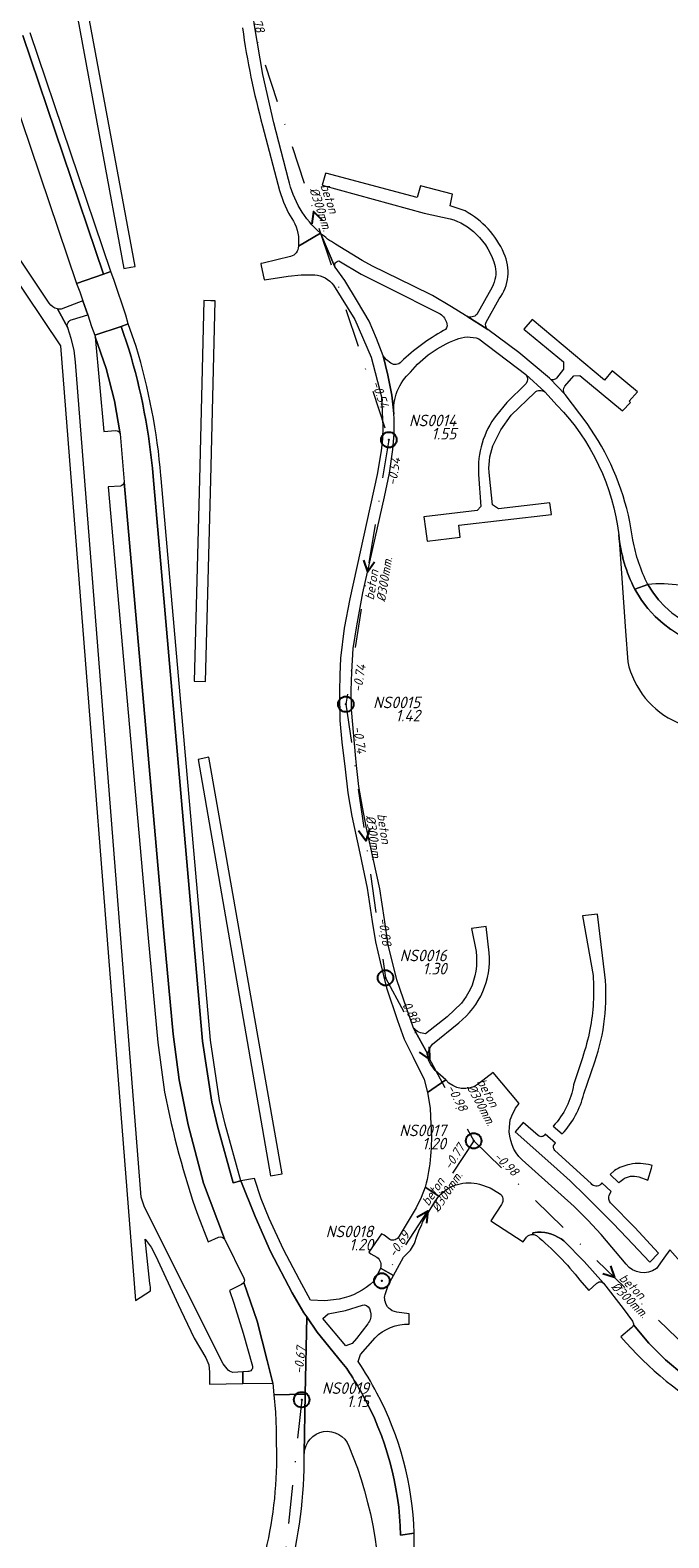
# Model space of a CAD drawing. Extents: x 148869 to 161638, y 453607 to 469810.
# Tile 671 of 1056: x 153554 to 153636, y 468259 to 468453. Entities that reach past the tile are written whole.
import ezdxf
from ezdxf.enums import TextEntityAlignment as Align

# ---------------------------------------------------------------- set-up
doc = ezdxf.new("R2010")
doc.units = 0
doc.header["$PDMODE"] = 32
doc.header["$PDSIZE"] = 2
doc.linetypes.add('RI-VWA', pattern=[11, 5, -3, 0, -3])
doc.layers.get('0').update_dxf_attribs({"linetype": 'CONTINUOUS'})
for name, color, linetype in [('B-OI-RI-BOB-T18-niet meenemen', 252, 'CONTINUOUS'), ('B-OI-RI-DIAMETER-T18-niet meenemen', 252, 'CONTINUOUS'), ('B-OI-RI-MATERIAAL-T18-niet meenemen', 252, 'CONTINUOUS'), ('B-OI-RI-STROOMRICHTING-S-niet meenemen', 252, 'CONTINUOUS'), ('B-OI-RI-VWA_PUTDEKSELHOOGTE-T25-niet meenemen', 252, 'CONTINUOUS'), ('gs dwa', 252, 'CONTINUOUS')]:
    doc.layers.add(name, color=color, linetype=linetype)
for name, color, linetype, lineweight in [('B-OI-RI-VWA_TRANSPORTLEIDING-G-niet meenemen', 252, 'RI-VWA', 18), ('B-RO-VH-VERHARDING_ASFALT-GV', 251, 'CONTINUOUS', 18), ('B-RO-VH-VERHARDING_HALFVERHARDING_GRIND-GV', 251, 'CONTINUOUS', 18), ('B-RO-VH-VERHARDING_STRAATBAKSTEEN-GV', 251, 'CONTINUOUS', 18), ('B-RO-VH-VERHARDING_TEGEL_RUBBER-GV', 251, 'CONTINUOUS', 18)]:
    doc.layers.add(name, color=color, linetype=linetype, lineweight=lineweight)
doc.styles.add('iso15', font='ISO.shx', dxfattribs={"oblique": 15})
doc.styles.add('NLCS-ISO-M750_CURSIEF', font='NLCS-ISO.ttf', dxfattribs={"oblique": 15})

# ---------------------------------------------------------------- blocks, each defined once
blk = doc.blocks.new('ACMAP_ANN_TEMPLATE_diam')
at = {"color": 0, "linetype": 'ByBlock', "style": 'iso15', "oblique": 15}
blk.add_attdef('diam', (0.5, -1.3), '', height=1.2, dxfattribs=at)
blk = doc.blocks.new('ACMAP_ANN_TEMPLATE_mat')
at = {"color": 0, "linetype": 'ByBlock', "style": 'iso15', "oblique": 15}
blk.add_attdef('mat', (0.5, 0.2), '', height=1.2, dxfattribs=at)
blk = doc.blocks.new('ACMAP_ANN_TEMPLATE_nap-l')
at = {"color": 0, "linetype": 'ByBlock', "style": 'iso15', "oblique": 15}
blk.add_attdef('nap-l', (3.3, 0.2), '', height=1.2, dxfattribs=at)
blk = doc.blocks.new('ACMAP_ANN_TEMPLATE_nap-r')
at = {"color": 0, "linetype": 'ByBlock', "style": 'iso15', "oblique": 15}
blk.add_attdef('nap-r', text='', height=1.2, dxfattribs=at).set_placement((-4.1, 0.2), align=Align.RIGHT)
blk = doc.blocks.new('ACMAP_ANN_TEMPLATE_puth-dwa')
at = {"color": 0, "linetype": 'ByBlock', "style": 'iso15', "oblique": 15}
blk.add_attdef('puth-dwa', text='', height=1.5, dxfattribs=at).set_placement((2.7, 1), align=Align.RIGHT)
blk = doc.blocks.new('ACMAP_ANN_TEMPLATE_putnr-dwa')
at = {"color": 0, "linetype": 'ByBlock', "style": 'iso15', "oblique": 15}
blk.add_attdef('putnr-dwa', text='', height=1.5, dxfattribs=at).set_placement((2.7, 2.7), align=Align.RIGHT)

msp = doc.modelspace()

# ---------------------------------------------------------------- linework, layer by layer
at = {"layer": 'B-OI-RI-STROOMRICHTING-S-niet meenemen'}
for points in [[(153591.41, 468428.8), (153590.28, 468429.95), (153590.04, 468428.35)], [(153596.75, 468384.9), (153597.23, 468383.36), (153598.17, 468384.67)], [(153597.51, 468350.11), (153597.01, 468348.59), (153596.09, 468349.91)], [(153605.22, 468321.98), (153605.27, 468320.37), (153603.95, 468321.29)], [(153603.64, 468299.98), (153605.04, 468300.79), (153604.85, 468299.19)], [(153628.64, 468293.69), (153629.17, 468292.17), (153627.64, 468292.66)]]:
    msp.add_lwpolyline(points, dxfattribs=at)
at = {"layer": 'B-OI-RI-VWA_TRANSPORTLEIDING-G-niet meenemen'}
for p, q in [((153580.54, 468459.44), (153600.01, 468400.45)), ((153600.01, 468400.45), (153594.44, 468366.27)), ((153594.44, 468366.27), (153599.57, 468330.9)), ((153599.57, 468330.9), (153610.97, 468309.84)), ((153610.97, 468309.84), (153599.1, 468291.74)), ((153610.97, 468309.84), (153647.38, 468274.5)), ((153588.74, 468276.37), (153583.63, 468228.33))]:
    msp.add_line(p, q, dxfattribs=at)
at = {"layer": 'B-RO-VH-VERHARDING_ASFALT-GV', "flags": 128}
for points in [[(153546.32, 468506.35), (153546.32, 468506.34), (153546.35, 468500.65), (153546.35, 468500.63), (153546.35, 468500.61), (153546.59, 468459.24), (153559.65, 468420.66), (153563.14, 468421.86), (153552.7, 468452.72)], [(153587.03, 468434.1), (153585.15, 468441.41), (153583.71, 468447.66), (153582.63, 468453.98), (153581.98, 468458.76)], [(153552.7, 468452.72), (153563.14, 468421.86), (153564.09, 468422.19), (153553.64, 468453.05)], [(153583.69, 468441.03), (153585.89, 468432.66), (153586.4, 468431.16), (153587.05, 468429.72), (153587.67, 468428.72)], [(153604.09, 468433.29), (153603.67, 468431.77), (153591.86, 468434.91), (153591.84, 468434.87), (153591.39, 468433.37), (153604.57, 468429.75), (153607.94, 468429.01)], [(153609.85, 468430.02), (153607.93, 468430.67), (153608.22, 468432.21), (153604.09, 468433.29)], [(153605.05, 468321.04), (153603.19, 468324.41), (153601.05, 468330.64), (153600.74, 468331.88), (153599.9, 468335.13), (153599.44, 468338.45), (153598.82, 468342.4), (153597.99, 468346.32), (153597.12, 468350.25), (153596.6, 468352.95), (153596.14, 468355.65), (153595.86, 468357.98), (153595.72, 468359.24), (153595.19, 468365.58), (153595.15, 468368.03), (153595.21, 468370.47), (153595.41, 468373.45), (153595.85, 468376.4), (153596.64, 468380.65), (153599.46, 468393.09), (153600.07, 468396.13), (153600.53, 468399.19), (153600.7, 468401.22), (153600.71, 468403.24), (153600.71, 468403.25), (153600.65, 468403.74), (153600.59, 468404.29), (153600.37, 468406.22), (153599.89, 468408.82), (153599.29, 468411.3), (153598.4, 468413.54), (153597.44, 468415.76), (153595.96, 468418.31), (153594.33, 468421.05), (153593.05, 468422.75), (153593.04, 468422.77), (153593.03, 468422.79), (153591.17, 468427.14), (153588.32, 468425.47)], [(153588.32, 468425.47), (153591.17, 468427.14)], [(153591.17, 468427.14), (153593.03, 468422.79)], [(153609.9, 468416.52), (153608.1, 468417.63), (153605.66, 468419.1), (153603.1, 468420.34), (153597.88, 468422.87), (153596.56, 468423.62), (153593.09, 468425.74)], [(153587.3, 468424.14), (153583.78, 468423.29), (153583.47, 468423.23), (153583.52, 468422.95), (153583.83, 468421.33)], [(153593.56, 468423.56), (153596.42, 468421.87), (153599.79, 468420.18), (153606.63, 468416.72)], [(153583.83, 468421.33), (153583.92, 468421.12), (153586.98, 468421.58), (153588.69, 468421.78), (153590.42, 468421.76)], [(153592.86, 468420.42), (153595.6, 468416.01), (153597.72, 468411.13), (153599.07, 468405.99), (153599.23, 468402.1), (153599.17, 468400.56), (153599, 468399.02), (153598.51, 468395.98), (153594.97, 468379.88), (153594.25, 468376.08), (153593.77, 468372.23), (153593.67, 468370.08), (153593.61, 468367.93), (153593.68, 468364.16), (153593.91, 468361.38), (153594.37, 468357.87), (153594.71, 468354.82), (153595.21, 468351.8), (153596.25, 468347), (153597.2, 468342.49), (153597.86, 468338.18), (153598.28, 468335.55), (153598.9, 468332.96), (153599.71, 468329.62), (153601.13, 468325.38), (153602, 468322.96), (153603.15, 468320.66), (153604.55, 468317.75), (153605.01, 468316.1), (153607.35, 468317.74), (153606, 468318.94), (153605.43, 468319.68)], [(153613.35, 468420.17), (153611.38, 468416.66)], [(153612.59, 468415.64), (153614.26, 468418.66)], [(153566.41, 468412.17), (153565.4, 468415.1), (153562, 468413.95), (153562.06, 468413.77), (153563.46, 468409.67), (153564.54, 468405.47), (153565.27, 468401.2)], [(153567.36, 468412.49), (153566.34, 468415.42), (153565.4, 468415.1), (153566.41, 468412.17)], [(153620.76, 468408.4), (153616.78, 468411.72), (153612.79, 468414.7), (153610.09, 468416.41), (153610.07, 468416.41)], [(153610.09, 468416.41), (153612.79, 468414.7)], [(153622.73, 468407.39), (153623.9, 468408.7), (153624.68, 468408.74), (153630.2, 468404.2), (153631.23, 468405.28), (153631.07, 468405.42), (153632.12, 468406.65), (153628.88, 468409.36), (153627.86, 468408.15), (153618.52, 468415.98), (153617.44, 468414.76), (153622.56, 468410.51), (153622.59, 468409.58), (153621.65, 468408.43)], [(153562.06, 468413.77), (153563.19, 468401.53), (153564.68, 468401.66)], [(153565.27, 468401.2), (153564.54, 468405.47), (153563.46, 468409.67), (153562.06, 468413.77)], [(153611.63, 468413.49), (153617.71, 468408.88), (153620.18, 468406.63), (153621.77, 468404.89)], [(153600.26, 468410.36), (153599.68, 468410.77), (153599.29, 468411.3), (153599.89, 468408.82), (153600.37, 468406.22), (153600.59, 468404.29), (153600.65, 468403.74)], [(153617.72, 468407.68), (153615.24, 468405.27), (153613.9, 468403.64)], [(153620.18, 468406.63), (153617.71, 468408.88)], [(153625.62, 468402.55), (153622.77, 468406.32), (153622.75, 468406.34), (153620.84, 468408.32)], [(153620.84, 468408.32), (153622.75, 468406.34)], [(153613.46, 468399.65), (153614.49, 468401.72), (153615.8, 468403.63), (153618.87, 468406.57)], [(153565.27, 468401.2), (153565.79, 468395.03), (153565.79, 468395.01), (153565.79, 468394.99), (153570.99, 468336.18), (153572.14, 468323.64), (153572.91, 468317.73), (153574.06, 468311.9), (153576.05, 468304.37), (153578.77, 468297.16), (153578.78, 468297.14), (153578.82, 468297.08), (153581.27, 468292.1)], [(153569.56, 468395.72), (153575.94, 468322.72), (153577.13, 468314.84), (153577.87, 468311.72), (153579.9, 468304.4), (153580.86, 468304.67), (153578.84, 468311.97), (153578.12, 468315.03), (153576.94, 468322.84), (153570.59, 468395.45), (153570.56, 468395.81)], [(153581.28, 468291.53), (153582.99, 468286.54), (153584.27, 468281.43), (153585.03, 468278.53), (153585.16, 468277), (153589.21, 468277.07), (153589.39, 468287.07), (153589.04, 468287.6), (153587.52, 468290.21), (153584.73, 468295.52), (153582.71, 468300.06), (153580.86, 468304.67), (153579.9, 468304.4), (153577.87, 468311.72), (153577.13, 468314.84), (153575.94, 468322.72), (153569.56, 468395.72)], [(153611.61, 468395.98), (153611.88, 468391.84), (153611.43, 468391.29), (153604.54, 468390.48), (153604.75, 468388.93), (153604.96, 468387.35), (153609.22, 468387.84)], [(153609.22, 468387.84), (153609.04, 468389.41), (153621.04, 468390.77), (153620.82, 468392.29), (153614.16, 468391.54), (153613.41, 468392.05), (153612.99, 468395.78)], [(153565.34, 468394.47), (153563.72, 468394.38), (153568.89, 468336.02), (153570.17, 468322.55), (153571.02, 468316.13)], [(153578.77, 468297.16), (153576.05, 468304.37), (153574.06, 468311.9), (153572.91, 468317.73), (153572.14, 468323.64), (153570.99, 468336.18), (153565.79, 468394.99)], [(153631.55, 468387.5), (153631.14, 468389.84)], [(153629.72, 468388.16), (153630.58, 468375.72)], [(153636.58, 468378.09), (153635.68, 468378.9), (153634.86, 468379.78), (153634.13, 468380.74), (153633.48, 468381.76), (153631.79, 468381.12), (153632.65, 468379.71), (153633.48, 468378.62), (153634.41, 468377.61), (153635.43, 468376.7), (153636.46, 468375.93)], [(153631.79, 468381.12), (153633.48, 468381.76)], [(153653.8, 468371.32), (153650.77, 468371.27), (153648.65, 468371.28), (153646.37, 468371.53), (153644.65, 468371.89), (153642.88, 468372.42), (153641.17, 468373.09), (153639.48, 468373.92), (153639.2, 468374.11), (153636.46, 468375.93), (153635.43, 468376.7), (153634.41, 468377.61), (153633.48, 468378.62), (153632.65, 468379.71), (153631.79, 468381.12)], [(153630.58, 468375.72), (153630.87, 468371.74)], [(153626.95, 468339.15), (153625.02, 468338.93), (153625.01, 468338.93), (153626.39, 468331.22)], [(153627.92, 468331.29), (153626.95, 468339.15)], [(153612.97, 468334.15), (153612.59, 468337.52), (153610.67, 468337.29), (153611.27, 468334.29)], [(153610.5, 468329.39), (153610, 468328.48), (153609.4, 468327.65), (153607.56, 468325.88), (153604.75, 468323.68)], [(153603.19, 468324.41), (153605.05, 468321.04)], [(153605.66, 468322.31), (153609.04, 468325.08)], [(153625.01, 468320.58), (153623.88, 468317.09)], [(153625.19, 468315.91), (153626.61, 468320.06)], [(153607.35, 468317.74), (153605.01, 468316.1), (153605.35, 468314.04), (153605.44, 468311.96)], [(153615.58, 468311.6), (153615.66, 468312.53), (153616.04, 468313.38), (153616.32, 468313.92), (153616.39, 468314.05), (153616.83, 468314.67), (153613.48, 468318.66), (153611.61, 468317.19)], [(153619.32, 468310.54), (153617.38, 468312.21), (153616.33, 468311), (153621.33, 468306.57), (153623.43, 468304.67), (153625.47, 468302.7), (153628.97, 468299.17), (153630.76, 468297.28), (153633.71, 468294.17), (153634.83, 468295.3), (153631.8, 468298.63), (153628.64, 468301.83)], [(153621.54, 468309.52), (153620.19, 468310.68)], [(153621.24, 468311.74), (153622.41, 468310.73)], [(153626.13, 468304.32), (153621.44, 468308.6)], [(153630.66, 468293.88), (153627.42, 468297.74), (153625.72, 468299.58), (153623.96, 468301.35), (153617.21, 468307.37)], [(153629.15, 468305.99), (153628.61, 468305.48), (153629.74, 468304.4), (153629.91, 468304.56), (153630.22, 468304.85)], [(153632.3, 468305.18), (153633.45, 468304.76), (153633.94, 468306.3), (153634.05, 468306.64), (153633.89, 468306.68)], [(153593.59, 468289.39), (153591.74, 468289.15), (153589.88, 468289.24), (153588.46, 468291.86), (153586.4, 468295.78), (153584.55, 468299.8), (153583.52, 468302.35), (153582.63, 468304.96), (153580.86, 468304.67), (153582.71, 468300.06), (153584.73, 468295.52), (153587.52, 468290.21), (153589.04, 468287.6), (153589.39, 468287.07), (153590.74, 468285.1), (153593.95, 468281.2), (153594.58, 468280.43), (153594.91, 468279.85)], [(153611.73, 468304.23), (153613.08, 468303.76), (153614.32, 468303.04)], [(153628.46, 468302.81), (153628.73, 468303.27), (153627.53, 468304.39), (153627.4, 468304.24)], [(153598.92, 468293.38), (153600.6, 468292.43), (153601.88, 468294.79), (153602.79, 468295.72), (153603.34, 468296.56), (153603.61, 468297.53), (153603.97, 468298.42), (153604.25, 468298.97), (153604.36, 468299.34), (153605.94, 468301.96), (153606.48, 468302.69), (153604.71, 468303.85), (153604.19, 468302.49), (153603.52, 468301.19), (153601.32, 468297.51)], [(153604.71, 468303.85), (153606.48, 468302.69)], [(153575.31, 468300.21), (153576.64, 468296.77), (153578.01, 468297.39)], [(153614.54, 468301.62), (153613.17, 468299.49), (153617.36, 468296.78), (153617.77, 468297.39)], [(153600.13, 468297.07), (153599.41, 468297.66), (153599.06, 468297.82), (153597.41, 468295.45), (153597.68, 468295.24), (153598.47, 468294.78)], [(153627.72, 468291.44), (153625.26, 468294.25), (153622.62, 468296.89), (153622.25, 468297.16), (153621.86, 468297.4), (153621.45, 468297.6), (153621.03, 468297.77), (153620.59, 468297.89), (153620.14, 468297.97), (153619.69, 468298.02), (153619.23, 468298.02), (153618.6, 468297.96), (153618.61, 468297.74)], [(153618.61, 468297.74), (153618.6, 468297.96), (153619.23, 468298.02), (153619.69, 468298.02), (153620.14, 468297.97), (153620.59, 468297.89), (153621.03, 468297.77), (153621.45, 468297.6), (153621.86, 468297.4), (153622.25, 468297.16), (153622.62, 468296.89), (153625.26, 468294.25), (153627.72, 468291.44)], [(153638.18, 468289.34), (153638.46, 468290.11), (153638.84, 468290.83), (153639.67, 468291.95), (153636.31, 468295.75), (153635.55, 468294.69), (153634.57, 468293.34)], [(153599.53, 468289.99), (153599.97, 468291.28), (153600.6, 468292.43), (153598.92, 468293.38), (153598.91, 468293.35), (153598.07, 468291.71)], [(153581.8, 468280.01), (153581.14, 468279.98), (153581.14, 468279.48), (153581.15, 468278.98), (153581.15, 468278.48), (153585.03, 468278.53), (153584.27, 468281.43), (153582.99, 468286.54), (153581.28, 468291.53), (153581.15, 468291.38), (153580.98, 468291.27), (153579.41, 468290.47), (153579.97, 468288.85), (153581.2, 468284.96), (153582.37, 468280.7)], [(153624.69, 468291.81), (153625.86, 468290.5)], [(153625.86, 468290.5), (153626.89, 468291.42)], [(153627.72, 468291.44), (153630.29, 468288.18), (153631.48, 468286.51)], [(153597.27, 468286.19), (153595.84, 468284.27), (153595.27, 468283.65), (153594.44, 468283.36), (153591.47, 468286.89), (153592.17, 468287.48), (153594.41, 468287.89), (153596.58, 468288.59)], [(153602.63, 468286.15), (153602.62, 468287.47), (153601.04, 468287.69), (153600.73, 468287.76), (153600.44, 468287.88), (153600.17, 468288.06), (153600.05, 468288.16), (153599.84, 468288.39), (153599.67, 468288.66), (153599.6, 468288.8), (153599.51, 468289.1), (153599.5, 468289.14)], [(153594.91, 468279.85), (153594.58, 468280.43), (153593.95, 468281.2), (153590.74, 468285.1), (153589.39, 468287.07), (153589.21, 468277.07), (153589.08, 468269.44)], [(153597.49, 468288.16), (153597.65, 468287.69)], [(153631.6, 468286.05), (153631.53, 468285.85), (153631.39, 468285.69), (153629.98, 468284.52)], [(153631.6, 468286.05), (153633.58, 468283.7), (153635.75, 468281.52), (153638.1, 468279.53)], [(153652.1, 468268.94), (153652.44, 468270.28), (153652.46, 468270.52), (153652.46, 468270.77), (153652.43, 468271.01), (153652.39, 468271.25), (153652.33, 468271.49), (153652.24, 468271.72), (153652.01, 468272.15), (153651.86, 468272.35), (153651.7, 468272.53), (153651.52, 468272.7), (153651.33, 468272.85), (153651.12, 468272.99), (153650.69, 468273.2), (153648.88, 468273.74), (153646.01, 468274.84), (153643.24, 468276.18), (153640.6, 468277.75), (153638.1, 468279.53), (153635.75, 468281.52), (153633.58, 468283.7), (153631.6, 468286.05)], [(153596.04, 468281.3), (153596.34, 468282.23), (153598.22, 468284.36)], [(153589.08, 468269.44), (153589.21, 468277.07), (153585.16, 468277), (153585.37, 468274.77), (153585.46, 468272.53), (153585.48, 468267.9)], [(153589.07, 468269.33), (153589.08, 468269.36), (153589.08, 468269.44)], [(153597.39, 468227.91), (153598.92, 468231.2), (153600.13, 468234.62), (153601.18, 468237.41), (153603.19, 468237.27), (153603.28, 468259.14), (153601.53, 468258.88)], [(153601.53, 468258.88), (153603.28, 468259.14)]]:
    msp.add_lwpolyline(points, dxfattribs=at)
at = {"layer": 'B-RO-VH-VERHARDING_ASFALT-GV'}
for points in [[(153581.09, 468453.69, 0.032378), (153583.69, 468441.03)], [(153591.17, 468427.14, -0.157979), (153587.03, 468434.1)], [(153587.67, 468428.72, -0.152795), (153588.32, 468425.47)], [(153607.94, 468429.01, -0.127938), (153611.3, 468427.04)], [(153614.87, 468424.56, 0.168749), (153609.85, 468430.02)], [(153593.09, 468425.74, -0.04491), (153591.17, 468427.14)], [(153611.3, 468427.04, -0.13391), (153613.75, 468422.86)], [(153588.32, 468425.47, -0.349552), (153587.3, 468424.14)], [(153593.03, 468422.79, -0.482901), (153593.56, 468423.56)], [(153613.75, 468422.86, -0.16415), (153613.35, 468420.17)], [(153614.26, 468418.66, 0.279883), (153614.87, 468424.56)], [(153590.42, 468421.76, -0.225101), (153592.86, 468420.42)], [(153606.63, 468416.72, -0.205916), (153607.5, 468415.44)], [(153607.5, 468415.44, -0.403312), (153607.08, 468414.56)], [(153610.07, 468416.41, -0.044097), (153609.9, 468416.52)], [(153611.38, 468416.66, -0.331843), (153610.09, 468416.41)], [(153612.79, 468414.7, -0.369319), (153612.59, 468415.64)], [(153607.08, 468414.56, 0.065281), (153601.6, 468410.53)], [(153602.8, 468409.2, -0.130005), (153608.69, 468413.41)], [(153608.69, 468413.41, -0.195173), (153611.63, 468413.49)], [(153569.56, 468395.72, 0.050718), (153566.41, 468412.17)], [(153566.41, 468412.17, -0.050718), (153569.56, 468395.72)], [(153570.56, 468395.81, 0.050889), (153567.36, 468412.49)], [(153601.6, 468410.53, -0.409601), (153600.26, 468410.36)], [(153600.65, 468403.74, -0.230519), (153602.8, 468409.2)], [(153617.71, 468408.88, -0.3675), (153617.72, 468407.68)], [(153620.84, 468408.32, -0.055998), (153620.76, 468408.4)], [(153621.65, 468408.43, -0.443127), (153620.84, 468408.32)], [(153622.75, 468406.34, -0.318149), (153622.73, 468407.39)], [(153618.87, 468406.57, -0.360607), (153620.18, 468406.63)], [(153613.9, 468403.64, 0.182591), (153611.61, 468395.98)], [(153621.77, 468404.89, -0.163475), (153629.72, 468388.16)], [(153564.68, 468401.66, -0.330924), (153565.27, 468401.2)], [(153631.14, 468389.84, 0.105161), (153625.62, 468402.55)], [(153612.99, 468395.78, -0.120228), (153613.46, 468399.65)], [(153565.79, 468394.99, -0.342188), (153565.34, 468394.47)], [(153629.72, 468388.16, 0.096102), (153631.79, 468381.12)], [(153631.79, 468381.12, -0.096102), (153629.72, 468388.16)], [(153633.48, 468381.76, -0.077485), (153631.55, 468387.5)], [(153630.87, 468371.74, 0.508281), (153647.4, 468364.49)], [(153609.04, 468325.08, 0.250717), (153612.97, 468334.15)], [(153611.27, 468334.29, -0.147041), (153610.5, 468329.39)], [(153626.61, 468320.06, 0.110439), (153627.92, 468331.29)], [(153626.39, 468331.22, -0.066656), (153625.99, 468324.21)], [(153604.75, 468323.68, -0.211497), (153603.19, 468324.41)], [(153625.99, 468324.21, -0.035674), (153625.01, 468320.58)], [(153605.05, 468321.04, -0.181566), (153605.66, 468322.31)], [(153605.43, 468319.68, -0.181552), (153605.05, 468321.04)], [(153611.61, 468317.19, -0.403796), (153607.35, 468317.74)], [(153571.02, 468316.13, 0.034741), (153575.31, 468300.21)], [(153623.88, 468317.09, -0.150003), (153621.24, 468311.74)], [(153622.41, 468310.73, 0.129018), (153625.19, 468315.91)], [(153605.44, 468311.96, -0.078204), (153604.71, 468303.85)], [(153617.21, 468307.37, -0.221145), (153615.58, 468311.6)], [(153620.19, 468310.68, -0.536701), (153619.32, 468310.54)], [(153621.44, 468308.6, -0.474266), (153621.54, 468309.52)], [(153631.15, 468306.79, 0.093348), (153629.15, 468305.99)], [(153633.89, 468306.68, 0.119863), (153631.15, 468306.79)], [(153606.48, 468302.69, -0.285312), (153611.73, 468304.23)], [(153627.4, 468304.24, -0.488526), (153626.13, 468304.32)], [(153630.22, 468304.85, -0.231106), (153632.3, 468305.18)], [(153614.32, 468303.04, -0.435297), (153614.54, 468301.62)], [(153628.64, 468301.83, -0.241379), (153628.46, 468302.81)], [(153578.01, 468297.39, -0.30949), (153578.77, 468297.16)], [(153601.32, 468297.51, -0.397438), (153600.13, 468297.07)], [(153617.77, 468297.39, -0.230702), (153618.61, 468297.74)], [(153618.61, 468297.74, -0.121597), (153619.07, 468297.6)], [(153619.07, 468297.6, -0.055741), (153624.69, 468291.81)], [(153598.47, 468294.78, -0.334345), (153598.92, 468293.38)], [(153634.57, 468293.34, -0.411532), (153630.66, 468293.88)], [(153581.27, 468292.1, -0.231583), (153581.28, 468291.53)], [(153598.07, 468291.71, -0.149388), (153593.59, 468289.39)], [(153626.89, 468291.42, -0.446042), (153627.72, 468291.44)], [(153596.58, 468288.59, -0.392984), (153597.49, 468288.16)], [(153599.5, 468289.14, -0.121242), (153599.53, 468289.99)], [(153597.65, 468287.69, -0.226573), (153597.27, 468286.19)], [(153631.48, 468286.51, -0.219505), (153631.6, 468286.05)], [(153598.22, 468284.36, -0.213117), (153602.63, 468286.15)], [(153629.98, 468284.52, 0.090319), (153642.66, 468274.2)], [(153582.37, 468280.7, -0.488841), (153581.8, 468280.01)], [(153598.47, 468277.22, 0.029061), (153596.04, 468281.3)], [(153596.52, 468277.2, 0.019671), (153594.91, 468279.85)], [(153594.91, 468279.85, -0.019671), (153596.52, 468277.2)], [(153601.53, 468258.88, 0.121504), (153596.52, 468277.2)], [(153596.52, 468277.2, -0.121504), (153601.53, 468258.88)], [(153603.28, 468259.14, 0.115062), (153598.47, 468277.22)], [(153589.08, 468269.44, -0.810497), (153594.84, 468270.39)], [(153587.01, 468253.36, 0.067628), (153589.07, 468269.33)], [(153594.84, 468270.39, -0.11565), (153598.77, 468246.34)], [(153585.48, 468267.9, -0.063874), (153583.42, 468254.33)]]:
    msp.add_lwpolyline(points, format="xyb", dxfattribs=at)
at = {"layer": 'B-RO-VH-VERHARDING_ASFALT-GV', "flags": 128}
msp.add_lwpolyline([(153566.34, 468415.42), (153566.01, 468416.54), (153564.5, 468421.04), (153564.09, 468422.19), (153563.14, 468421.86), (153559.65, 468420.66), (153560.07, 468419.57), (153560.48, 468418.41), (153561.09, 468416.61), (153561.59, 468415.11), (153562, 468413.95), (153565.4, 468415.1)], close=True, dxfattribs=at)
at = {"layer": 'B-RO-VH-VERHARDING_HALFVERHARDING_GRIND-GV', "flags": 128}
for points in [[(153539.58, 468451.9), (153539.52, 468459.25), (153539.51, 468460.45), (153539.44, 468469.29), (153538.92, 468522.23), (153538.81, 468527.27), (153538.13, 468527.24), (153537.63, 468527.23), (153537.13, 468527.21), (153537.14, 468522.02), (153537.63, 468443.19), (153543.82, 468447.73), (153546.11, 468429.62), (153557.59, 468412.57), (153567.26, 468289.21), (153569.22, 468290.43)], [(153556.13, 468418.12), (153548.17, 468429.96), (153547.7, 468431.1), (153547.48, 468432.31), (153545.6, 468450.36), (153544.2, 468450.39), (153543.64, 468450.41), (153540.68, 468450.48)], [(153557.19, 468417.36), (153558.51, 468414.91)], [(153579.1, 468280.36), (153578.61, 468281.01), (153568.89, 468300.32), (153568.37, 468301.41), (153567.99, 468302.55), (153559.52, 468410.48), (153559.33, 468412.03), (153558.94, 468413.54), (153558.51, 468414.91), (153557.19, 468417.36)], [(153559.12, 468415.99), (153561.09, 468416.61), (153560.48, 468418.41), (153557.65, 468417.35)], [(153569.1, 468291.41), (153568.51, 468297.12), (153569.3, 468296.09), (153569.88, 468294.93), (153572.8, 468288.66), (153573.14, 468287.95), (153574.85, 468284.34), (153576.36, 468281.79), (153576.73, 468280.9), (153576.82, 468279.95), (153576.81, 468278.37), (153581.15, 468278.48), (153581.15, 468278.98), (153581.14, 468279.48), (153581.14, 468279.98)], [(153581.14, 468279.98), (153579.83, 468279.91)]]:
    msp.add_lwpolyline(points, dxfattribs=at)
at = {"layer": 'B-RO-VH-VERHARDING_HALFVERHARDING_GRIND-GV'}
for points in [[(153557.19, 468417.36, -0.233786), (153556.13, 468418.12)], [(153557.65, 468417.35, -0.07758), (153557.19, 468417.36)], [(153558.51, 468414.91, -0.470937), (153559.12, 468415.99)], [(153569.22, 468290.43, 0.068295), (153569.1, 468291.41)], [(153579.83, 468279.91, -0.219188), (153579.1, 468280.36)]]:
    msp.add_lwpolyline(points, format="xyb", dxfattribs=at)
at = {"layer": 'B-RO-VH-VERHARDING_STRAATBAKSTEEN-GV', "flags": 128}
for points in [[(153558.27, 468471.23), (153557.84, 468471.15), (153556.83, 468470.96), (153565.77, 468422.59), (153566.68, 468422.77), (153567.21, 468422.86)], [(153577.17, 468418.41), (153577.02, 468418.42), (153576.09, 468418.47), (153575.52, 468395.33), (153574.87, 468369.23), (153576.33, 468369.21), (153576.99, 468395.29), (153577.58, 468418.4)], [(153584.71, 468305.31), (153586.2, 468305.58), (153576.75, 468359.44), (153575.36, 468359.14)]]:
    msp.add_lwpolyline(points, close=True, dxfattribs=at)
at = {"layer": 'B-RO-VH-VERHARDING_TEGEL_RUBBER-GV'}
msp.add_lwpolyline([(153641.56, 468380.3, 0.140861), (153633.48, 468381.76)], format="xyb", dxfattribs=at)
at = {"layer": 'B-RO-VH-VERHARDING_TEGEL_RUBBER-GV', "flags": 128}
msp.add_lwpolyline([(153633.48, 468381.76), (153634.13, 468380.74), (153634.86, 468379.78), (153635.68, 468378.9), (153636.58, 468378.09), (153637.54, 468377.37)], dxfattribs=at)
at = {"layer": 'gs dwa'}
for p in [(153600.01, 468400.45), (153594.44, 468366.27), (153599.57, 468330.9), (153610.97, 468309.84), (153599.1, 468291.74), (153588.74, 468276.37)]:
    msp.add_point(p, dxfattribs=at)

# ---------------------------------------------------------------- block references
at = {"layer": 'B-OI-RI-BOB-T18-niet meenemen'}
ref = msp.add_blockref('ACMAP_ANN_TEMPLATE_nap-l', (153580.54, 468459.44), dxfattribs=dict(at, rotation=288.2657803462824))
ref.add_attrib('nap-l', '-0.78', (153581.76, 468456.37), dxfattribs={"layer": '0', "color": 0, "linetype": 'ByBlock', "height": 1.2, "rotation": 288.2658, "style": 'NLCS-ISO-M750_CURSIEF', "oblique": 15})
ref = msp.add_blockref('ACMAP_ANN_TEMPLATE_nap-r', (153600.01, 468400.45), dxfattribs=dict(at, rotation=288.2657803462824))
ref.add_attrib('nap-r', '-0.54', dxfattribs={"layer": '0', "color": 0, "linetype": 'ByBlock', "height": 1.2, "rotation": 288.2658, "style": 'NLCS-ISO-M750_CURSIEF', "oblique": 15}).set_placement((153598.91, 468404.41), align=Align.RIGHT)
ref = msp.add_blockref('ACMAP_ANN_TEMPLATE_nap-l', (153600.6, 468391.19), dxfattribs=dict(at, rotation=80.74439321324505))
ref.add_attrib('nap-l', '-0.54', (153600.94, 468394.48), dxfattribs={"layer": '0', "color": 0, "linetype": 'ByBlock', "height": 1.2, "rotation": 80.7444, "style": 'NLCS-ISO-M750_CURSIEF', "oblique": 15})
ref = msp.add_blockref('ACMAP_ANN_TEMPLATE_nap-r', (153597.89, 468375.32), dxfattribs=dict(at, rotation=80.74439321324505))
ref.add_attrib('nap-r', '-0.74', dxfattribs={"layer": '0', "color": 0, "linetype": 'ByBlock', "height": 1.2, "rotation": 80.7444, "style": 'NLCS-ISO-M750_CURSIEF', "oblique": 15}).set_placement((153597.04, 468371.3), align=Align.RIGHT)
ref = msp.add_blockref('ACMAP_ANN_TEMPLATE_nap-l', (153594.72, 468366.6), dxfattribs=dict(at, rotation=278.2525290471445))
ref.add_attrib('nap-l', '-0.74', (153595.39, 468363.36), dxfattribs={"layer": '0', "color": 0, "linetype": 'ByBlock', "height": 1.2, "rotation": 278.2525, "style": 'NLCS-ISO-M750_CURSIEF', "oblique": 15})
ref = msp.add_blockref('ACMAP_ANN_TEMPLATE_nap-r', (153599.57, 468330.9), dxfattribs=dict(at, rotation=278.2525290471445))
ref.add_attrib('nap-r', '-0.88', dxfattribs={"layer": '0', "color": 0, "linetype": 'ByBlock', "height": 1.2, "rotation": 278.2525, "style": 'NLCS-ISO-M750_CURSIEF', "oblique": 15}).set_placement((153599.18, 468334.99), align=Align.RIGHT)
ref = msp.add_blockref('ACMAP_ANN_TEMPLATE_nap-l', (153599.57, 468330.9), dxfattribs=dict(at, rotation=298.4271504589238))
ref.add_attrib('nap-l', '-0.88', (153601.32, 468328.09), dxfattribs={"layer": '0', "color": 0, "linetype": 'ByBlock', "height": 1.2, "rotation": 298.4272, "style": 'NLCS-ISO-M750_CURSIEF', "oblique": 15})
ref = msp.add_blockref('ACMAP_ANN_TEMPLATE_nap-r', (153610.97, 468309.84), dxfattribs=dict(at, rotation=298.4271504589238))
ref.add_attrib('nap-r', '-0.98', dxfattribs={"layer": '0', "color": 0, "linetype": 'ByBlock', "height": 1.2, "rotation": 298.4272, "style": 'NLCS-ISO-M750_CURSIEF', "oblique": 15}).set_placement((153609.19, 468313.54), align=Align.RIGHT)
ref = msp.add_blockref('ACMAP_ANN_TEMPLATE_nap-l', (153606.33, 468303.13), dxfattribs=dict(at, rotation=56.74309323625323))
ref.add_attrib('nap-l', '-0.77', (153607.98, 468305.99), dxfattribs={"layer": '0', "color": 0, "linetype": 'ByBlock', "height": 1.2, "rotation": 56.7431, "style": 'NLCS-ISO-M750_CURSIEF', "oblique": 15})
ref = msp.add_blockref('ACMAP_ANN_TEMPLATE_nap-l', (153610.97, 468309.84), dxfattribs=dict(at, rotation=315.8543824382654))
ref.add_attrib('nap-l', '-0.98', (153613.48, 468307.69), dxfattribs={"layer": '0', "color": 0, "linetype": 'ByBlock', "height": 1.2, "rotation": 315.8544, "style": 'NLCS-ISO-M750_CURSIEF', "oblique": 15})
ref = msp.add_blockref('ACMAP_ANN_TEMPLATE_nap-r', (153605.18, 468300.97), dxfattribs=dict(at, rotation=56.74309323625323))
ref.add_attrib('nap-r', '-0.69', dxfattribs={"layer": '0', "color": 0, "linetype": 'ByBlock', "height": 1.2, "rotation": 56.7431, "style": 'NLCS-ISO-M750_CURSIEF', "oblique": 15}).set_placement((153602.77, 468297.65), align=Align.RIGHT)
ref = msp.add_blockref('ACMAP_ANN_TEMPLATE_nap-l', (153588.74, 468276.37), dxfattribs=dict(at, rotation=83.92829635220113))
ref.add_attrib('nap-l', '-0.67', (153588.89, 468279.67), dxfattribs={"layer": '0', "color": 0, "linetype": 'ByBlock', "height": 1.2, "rotation": 83.9283, "style": 'NLCS-ISO-M750_CURSIEF', "oblique": 15})
at = {"layer": 'B-OI-RI-DIAMETER-T18-niet meenemen'}
ref = msp.add_blockref('ACMAP_ANN_TEMPLATE_diam', (153590.79, 468433.71), dxfattribs=dict(at, rotation=288.2657803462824))
ref.add_attrib('diam', '%%c300mm.', (153589.72, 468432.83), dxfattribs={"layer": '0', "color": 0, "linetype": 'ByBlock', "height": 1.2, "rotation": 288.2658, "style": 'NLCS-ISO-M750_CURSIEF', "oblique": 15})
ref = msp.add_blockref('ACMAP_ANN_TEMPLATE_diam', (153598.17, 468379.14), dxfattribs=dict(at, rotation=80.74439321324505))
ref.add_attrib('diam', '%%c300mm.', (153599.53, 468379.43), dxfattribs={"layer": '0', "color": 0, "linetype": 'ByBlock', "height": 1.2, "rotation": 80.7444, "style": 'NLCS-ISO-M750_CURSIEF', "oblique": 15})
ref = msp.add_blockref('ACMAP_ANN_TEMPLATE_diam', (153598.23, 468352.5), dxfattribs=dict(at, rotation=278.2525290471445))
ref.add_attrib('diam', '%%c300mm.', (153597.02, 468351.82), dxfattribs={"layer": '0', "color": 0, "linetype": 'ByBlock', "height": 1.2, "rotation": 278.2525, "style": 'NLCS-ISO-M750_CURSIEF', "oblique": 15})
ref = msp.add_blockref('ACMAP_ANN_TEMPLATE_diam', (153610.94, 468317.83), dxfattribs=dict(at, rotation=298.4271504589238))
ref.add_attrib('diam', '%%c300mm.', (153610.03, 468316.77), dxfattribs={"layer": '0', "color": 0, "linetype": 'ByBlock', "height": 1.2, "rotation": 298.4272, "style": 'NLCS-ISO-M750_CURSIEF', "oblique": 15})
ref = msp.add_blockref('ACMAP_ANN_TEMPLATE_diam', (153605.04, 468300.79), dxfattribs=dict(at, rotation=56.74309323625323))
ref.add_attrib('diam', '%%c300mm.', (153606.4, 468300.5), dxfattribs={"layer": '0', "color": 0, "linetype": 'ByBlock', "height": 1.2, "rotation": 56.7431, "style": 'NLCS-ISO-M750_CURSIEF', "oblique": 15})
ref = msp.add_blockref('ACMAP_ANN_TEMPLATE_diam', (153629.17, 468292.17), dxfattribs=dict(at, rotation=315.8543824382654))
ref.add_attrib('diam', '%%c300mm.', (153628.63, 468290.89), dxfattribs={"layer": '0', "color": 0, "linetype": 'ByBlock', "height": 1.2, "rotation": 315.8544, "style": 'NLCS-ISO-M750_CURSIEF', "oblique": 15})
at = {"layer": 'B-OI-RI-MATERIAAL-T18-niet meenemen'}
ref = msp.add_blockref('ACMAP_ANN_TEMPLATE_mat', (153590.79, 468433.71), dxfattribs=dict(at, rotation=288.2657803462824))
ref.add_attrib('mat', 'beton', (153591.14, 468433.3), dxfattribs={"layer": '0', "color": 0, "linetype": 'ByBlock', "height": 1.2, "rotation": 288.2658, "style": 'NLCS-ISO-M750_CURSIEF', "oblique": 15})
ref = msp.add_blockref('ACMAP_ANN_TEMPLATE_mat', (153598.17, 468379.14), dxfattribs=dict(at, rotation=80.74439321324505))
ref.add_attrib('mat', 'beton', (153598.05, 468379.67), dxfattribs={"layer": '0', "color": 0, "linetype": 'ByBlock', "height": 1.2, "rotation": 80.7444, "style": 'NLCS-ISO-M750_CURSIEF', "oblique": 15})
ref = msp.add_blockref('ACMAP_ANN_TEMPLATE_mat', (153598.23, 468352.5), dxfattribs=dict(at, rotation=278.2525290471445))
ref.add_attrib('mat', 'beton', (153598.5, 468352.04), dxfattribs={"layer": '0', "color": 0, "linetype": 'ByBlock', "height": 1.2, "rotation": 278.2525, "style": 'NLCS-ISO-M750_CURSIEF', "oblique": 15})
ref = msp.add_blockref('ACMAP_ANN_TEMPLATE_mat', (153610.94, 468317.83), dxfattribs=dict(at, rotation=298.4271504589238))
ref.add_attrib('mat', 'beton', (153611.35, 468317.48), dxfattribs={"layer": '0', "color": 0, "linetype": 'ByBlock', "height": 1.2, "rotation": 298.4272, "style": 'NLCS-ISO-M750_CURSIEF', "oblique": 15})
ref = msp.add_blockref('ACMAP_ANN_TEMPLATE_mat', (153605.04, 468300.79), dxfattribs=dict(at, rotation=56.74309323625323))
ref.add_attrib('mat', 'beton', (153605.14, 468301.32), dxfattribs={"layer": '0', "color": 0, "linetype": 'ByBlock', "height": 1.2, "rotation": 56.7431, "style": 'NLCS-ISO-M750_CURSIEF', "oblique": 15})
ref = msp.add_blockref('ACMAP_ANN_TEMPLATE_mat', (153629.17, 468292.17), dxfattribs=dict(at, rotation=315.8543824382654))
ref.add_attrib('mat', 'beton', (153629.67, 468291.97), dxfattribs={"layer": '0', "color": 0, "linetype": 'ByBlock', "height": 1.2, "rotation": 315.8544, "style": 'NLCS-ISO-M750_CURSIEF', "oblique": 15})
at = {"layer": 'B-OI-RI-VWA_PUTDEKSELHOOGTE-T25-niet meenemen'}
ref = msp.add_blockref('ACMAP_ANN_TEMPLATE_putnr-dwa', (153606.02, 468399.49), dxfattribs=at)
ref.add_attrib('putnr-dwa', 'NS0014', dxfattribs={"layer": '0', "color": 0, "linetype": 'ByBlock', "height": 1.5, "style": 'NLCS-ISO-M750_CURSIEF', "oblique": 15}).set_placement((153608.72, 468402.19), align=Align.RIGHT)
ref = msp.add_blockref('ACMAP_ANN_TEMPLATE_puth-dwa', (153606.02, 468399.49), dxfattribs=at)
ref.add_attrib('puth-dwa', '1.55', dxfattribs={"layer": '0', "color": 0, "linetype": 'ByBlock', "height": 1.5, "style": 'NLCS-ISO-M750_CURSIEF', "oblique": 15}).set_placement((153608.72, 468400.49), align=Align.RIGHT)
ref = msp.add_blockref('ACMAP_ANN_TEMPLATE_putnr-dwa', (153601.35, 468363.05), dxfattribs=at)
ref.add_attrib('putnr-dwa', 'NS0015', dxfattribs={"layer": '0', "color": 0, "linetype": 'ByBlock', "height": 1.5, "style": 'NLCS-ISO-M750_CURSIEF', "oblique": 15}).set_placement((153604.05, 468365.75), align=Align.RIGHT)
ref = msp.add_blockref('ACMAP_ANN_TEMPLATE_puth-dwa', (153601.35, 468363.05), dxfattribs=at)
ref.add_attrib('puth-dwa', '1.42', dxfattribs={"layer": '0', "color": 0, "linetype": 'ByBlock', "height": 1.5, "style": 'NLCS-ISO-M750_CURSIEF', "oblique": 15}).set_placement((153604.05, 468364.05), align=Align.RIGHT)
ref = msp.add_blockref('ACMAP_ANN_TEMPLATE_putnr-dwa', (153604.78, 468330.34), dxfattribs=at)
ref.add_attrib('putnr-dwa', 'NS0016', dxfattribs={"layer": '0', "color": 0, "linetype": 'ByBlock', "height": 1.5, "style": 'NLCS-ISO-M750_CURSIEF', "oblique": 15}).set_placement((153607.48, 468333.04), align=Align.RIGHT)
ref = msp.add_blockref('ACMAP_ANN_TEMPLATE_puth-dwa', (153604.78, 468330.34), dxfattribs=at)
ref.add_attrib('puth-dwa', '1.30', dxfattribs={"layer": '0', "color": 0, "linetype": 'ByBlock', "height": 1.5, "style": 'NLCS-ISO-M750_CURSIEF', "oblique": 15}).set_placement((153607.48, 468331.34), align=Align.RIGHT)
ref = msp.add_blockref('ACMAP_ANN_TEMPLATE_putnr-dwa', (153604.69, 468307.73), dxfattribs=at)
ref.add_attrib('putnr-dwa', 'NS0017', dxfattribs={"layer": '0', "color": 0, "linetype": 'ByBlock', "height": 1.5, "style": 'NLCS-ISO-M750_CURSIEF', "oblique": 15}).set_placement((153607.39, 468310.43), align=Align.RIGHT)
ref = msp.add_blockref('ACMAP_ANN_TEMPLATE_puth-dwa', (153604.69, 468307.73), dxfattribs=at)
ref.add_attrib('puth-dwa', '1.20', dxfattribs={"layer": '0', "color": 0, "linetype": 'ByBlock', "height": 1.5, "style": 'NLCS-ISO-M750_CURSIEF', "oblique": 15}).set_placement((153607.39, 468308.73), align=Align.RIGHT)
ref = msp.add_blockref('ACMAP_ANN_TEMPLATE_putnr-dwa', (153595.27, 468294.67), dxfattribs=at)
ref.add_attrib('putnr-dwa', 'NS0018', dxfattribs={"layer": '0', "color": 0, "linetype": 'ByBlock', "height": 1.5, "style": 'NLCS-ISO-M750_CURSIEF', "oblique": 15}).set_placement((153597.97, 468297.37), align=Align.RIGHT)
ref = msp.add_blockref('ACMAP_ANN_TEMPLATE_puth-dwa', (153595.27, 468294.67), dxfattribs=at)
ref.add_attrib('puth-dwa', '1.20', dxfattribs={"layer": '0', "color": 0, "linetype": 'ByBlock', "height": 1.5, "style": 'NLCS-ISO-M750_CURSIEF', "oblique": 15}).set_placement((153597.97, 468295.67), align=Align.RIGHT)
ref = msp.add_blockref('ACMAP_ANN_TEMPLATE_putnr-dwa', (153594.75, 468274.42), dxfattribs=at)
ref.add_attrib('putnr-dwa', 'NS0019', dxfattribs={"layer": '0', "color": 0, "linetype": 'ByBlock', "height": 1.5, "style": 'NLCS-ISO-M750_CURSIEF', "oblique": 15}).set_placement((153597.45, 468277.12), align=Align.RIGHT)
ref = msp.add_blockref('ACMAP_ANN_TEMPLATE_puth-dwa', (153594.75, 468274.42), dxfattribs=at)
ref.add_attrib('puth-dwa', '1.15', dxfattribs={"layer": '0', "color": 0, "linetype": 'ByBlock', "height": 1.5, "style": 'NLCS-ISO-M750_CURSIEF', "oblique": 15}).set_placement((153597.45, 468275.42), align=Align.RIGHT)

doc.saveas('drawing.dxf')
